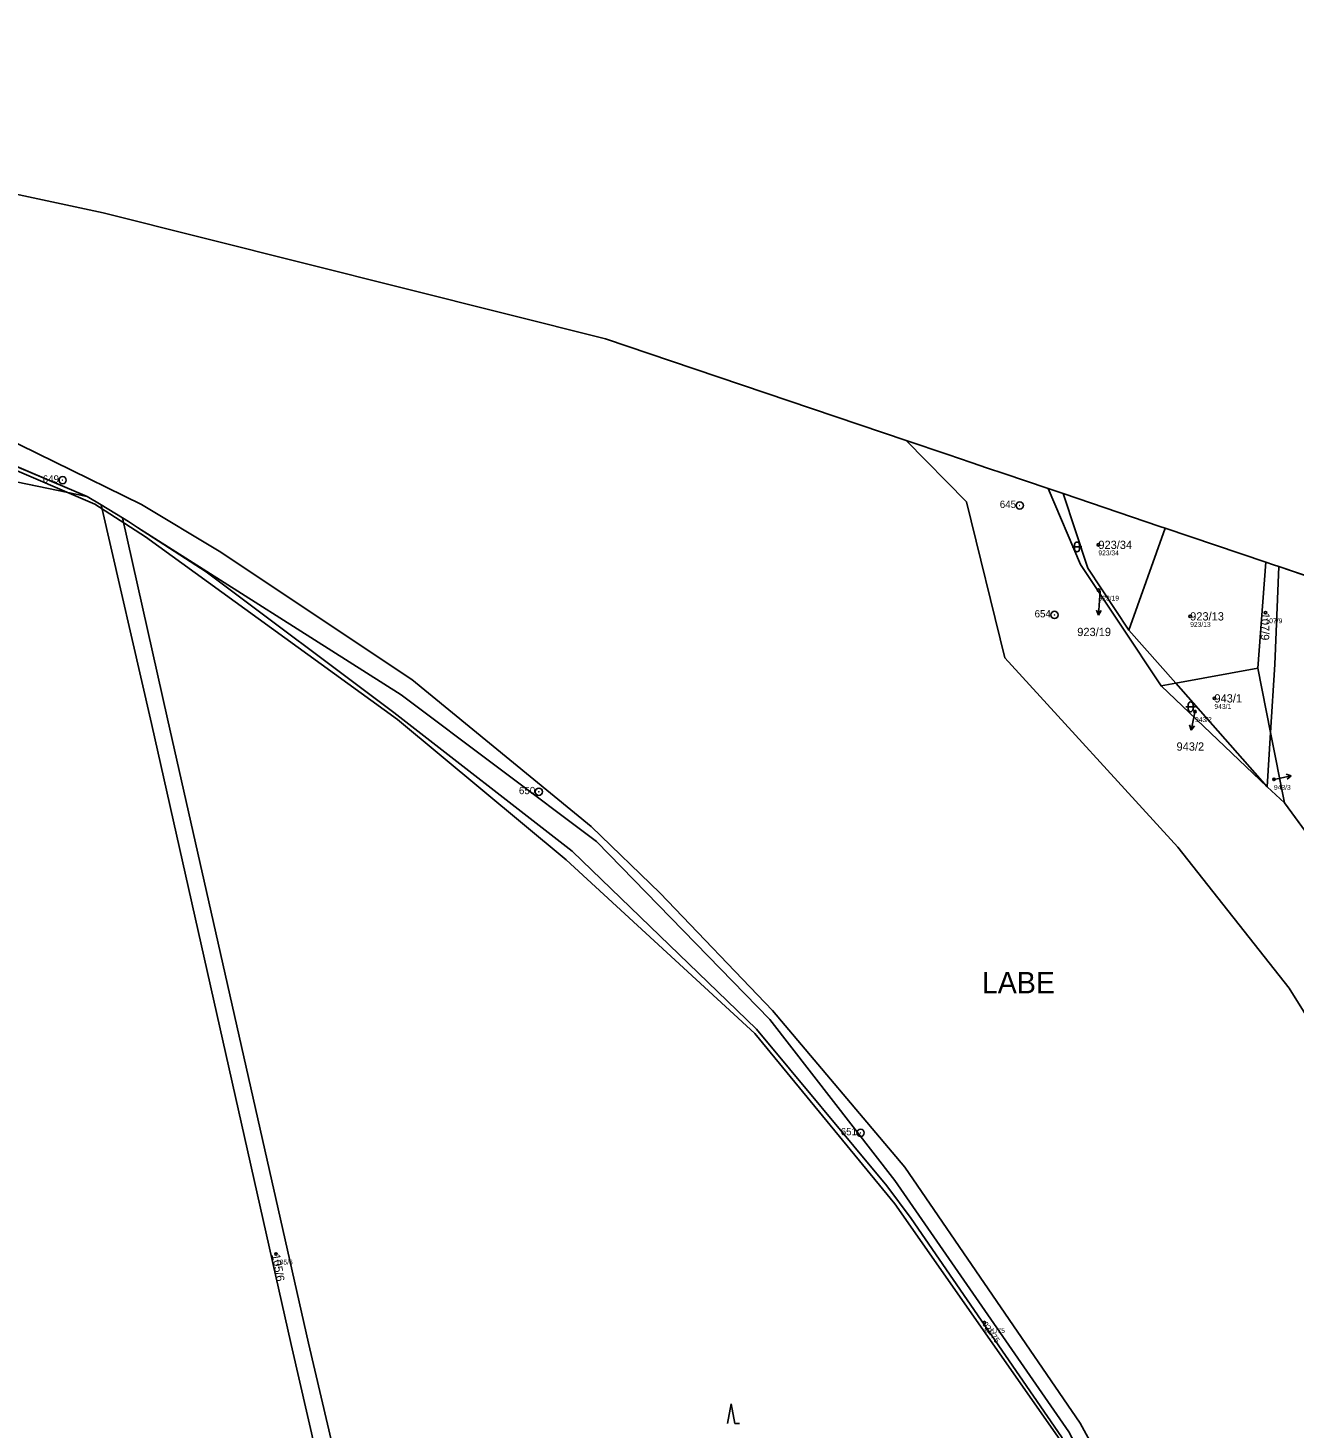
# Model space of a CAD drawing. Extents: x -734504 to -730695, y -1027923 to -1024502.
# Drawn here: x -731094.9 to -730834.1, y -1026265.8 to -1025977.5 of the extents above; entities that cross this region are included whole.
import ezdxf

# ---------------------------------------------------------------- set-up
doc = ezdxf.new("R2010")
doc.units = 0
for name, color, linetype in [('Definiční body', 7, 'Continuous'), ('Hranice parcel', 7, 'Continuous'), ('Parcelní čísla', 7, 'Continuous'), ('Polygon ku', 7, 'Continuous'), ('Polygon parcely', 7, 'Continuous'), ('Pop  PČ popisy', 7, 'Continuous'), ('Vnitřní kresba', 7, 'Continuous'), ('Značky bodu BP', 7, 'Continuous'), ('Značky kultur', 7, 'Continuous')]:
    doc.layers.add(name, color=color, linetype=linetype)

msp = doc.modelspace()

# ---------------------------------------------------------------- linework, layer by layer
at = {"layer": 'Definiční body'}
for centre in [(-730874.38, -1026083.95), (-730874.35, -1026093.28), (-730855.47, -1026098.68), (-730839.95, -1026097.93), (-730850.47, -1026115.57), (-730854.48, -1026118.28), (-730838.21, -1026132.24), (-731043.81, -1026230.01), (-730897.86, -1026244.12)]:
    msp.add_circle(centre, 0.25, dxfattribs=at)
at = {"layer": 'Hranice parcel'}
for p, q in [((-730975.9, -1026041.5), (-730962.3, -1026046.1)), ((-730962.3, -1026046.1), (-730913.96, -1026062.46)), ((-731082.71, -1026073.98), (-731135.93, -1026062.98)), ((-731103.74, -1026065.08), (-731082.71, -1026073.98)), ((-730884.74, -1026072.35), (-730883.07, -1026072.92)), ((-730883.07, -1026072.92), (-730881.61, -1026073.41)), ((-730881.61, -1026073.41), (-730861.7, -1026080.15)), ((-731079.8, -1026075.74), (-731082.71, -1026073.98)), ((-731079.8, -1026075.74), (-731075.43, -1026078.41)), ((-731075.43, -1026078.41), (-731074.19, -1026079.16)), ((-731074.19, -1026079.16), (-731072.34, -1026080.35)), ((-730860.61, -1026080.52), (-730868.11, -1026101.51)), ((-730860.61, -1026080.52), (-730861.7, -1026080.15)), ((-730839.91, -1026087.53), (-730860.61, -1026080.52)), ((-730838.3, -1026088.07), (-730839.91, -1026087.53)), ((-730837.21, -1026088.44), (-730838.3, -1026088.07)), ((-730803.16, -1026099.97), (-730837.21, -1026088.44)), ((-730868.11, -1026101.51), (-730858.42, -1026112.46)), ((-730858.42, -1026112.46), (-730841.51, -1026109.35)), ((-730838.9, -1026122.62), (-730841.51, -1026109.35)), ((-730861.45, -1026113.02), (-730858.42, -1026112.46)), ((-730839.58, -1026133.76), (-730861.45, -1026113.02)), ((-730858.42, -1026112.46), (-730839.58, -1026133.76)), ((-730839.58, -1026133.76), (-730838.9, -1026122.62)), ((-730838.9, -1026122.62), (-730836.06, -1026137.1)), ((-730836.06, -1026137.1), (-730839.58, -1026133.76)), ((-730809.67, -1026173.09), (-730836.06, -1026137.1))]:
    msp.add_line(p, q, dxfattribs=at)
for points in [[(-731362.4, -1025922.6), (-731298.1, -1025954.4), (-731219.9, -1025985.5), (-731079.4, -1026015.6), (-730975.9, -1026041.5)], [(-731125.31, -1026049.26), (-731071.5, -1026075.62), (-731055.5, -1026085.23), (-731015.8, -1026111.69), (-730978.84, -1026141.98), (-730964.68, -1026155.69), (-730941.5, -1026179.86), (-730914.27, -1026212.13), (-730878.14, -1026264.82), (-730858.48, -1026300.72), (-730844.68, -1026332.02), (-730832.81, -1026364.47), (-730831.01, -1026369.39), (-730823.13, -1026397.05)], [(-730913.96, -1026062.46), (-730905.39, -1026065.36), (-730900.59, -1026066.99), (-730897.19, -1026068.14), (-730893.88, -1026069.26), (-730884.74, -1026072.35)], [(-730738.19, -1026391.39), (-730744.72, -1026366.1), (-730761.17, -1026315.22), (-730776.84, -1026276.5), (-730797.41, -1026236.15), (-730799, -1026233.8), (-730820.28, -1026198.94), (-730835.08, -1026175.25), (-730858, -1026146.22), (-730893.62, -1026107.2), (-730901.56, -1026075.09), (-730913.96, -1026062.46)], [(-730861.45, -1026113.02), (-730878.09, -1026088.02), (-730884.74, -1026072.35)], [(-730868.11, -1026101.51), (-730876.52, -1026088.76), (-730881.61, -1026073.41)], [(-731008.65, -1026388.31), (-731018.5, -1026345.03), (-731040.67, -1026248.66), (-731069.44, -1026120.77), (-731079.8, -1026075.74)], [(-731005.01, -1026387.1), (-731014.43, -1026344.98), (-731037.07, -1026248.39), (-731066.17, -1026119.79), (-731075.43, -1026078.41)], [(-730840.39, -1026362.24), (-730849.17, -1026334.21), (-730863.55, -1026302.8), (-730881.97, -1026267.67), (-730912.93, -1026222.67), (-730917.94, -1026215.96), (-730944.82, -1026183.7), (-730968.8, -1026160.54), (-730982.78, -1026147.03), (-731019.49, -1026118.45), (-731058.15, -1026089.48), (-731072.34, -1026080.35)], [(-731072.34, -1026080.35), (-731018.04, -1026114.81), (-730977.79, -1026145.06), (-730942.05, -1026181.73), (-730916.34, -1026214.87)], [(-730841.51, -1026109.35), (-730840.51, -1026095.67), (-730839.91, -1026087.53)], [(-730838.9, -1026122.62), (-730838.05, -1026108.58), (-730837.21, -1026088.44)], [(-730916.34, -1026214.87), (-730880.45, -1026266.64), (-730861.86, -1026301.87), (-730847.45, -1026333.28), (-730835.86, -1026362.14)]]:
    msp.add_lwpolyline(points, dxfattribs=at)
at = {"layer": 'Polygon ku'}
msp.add_lwpolyline([(-730803.16, -1026099.97), (-730837.21, -1026088.44), (-730838.3, -1026088.07), (-730839.91, -1026087.53), (-730860.61, -1026080.52), (-730861.7, -1026080.15), (-730881.61, -1026073.41), (-730883.07, -1026072.92), (-730884.74, -1026072.35), (-730893.88, -1026069.26), (-730897.19, -1026068.14), (-730900.59, -1026066.99), (-730905.39, -1026065.36), (-730913.96, -1026062.46), (-730962.3, -1026046.1), (-730975.9, -1026041.5), (-731079.4, -1026015.6), (-731219.9, -1025985.5)], dxfattribs=at)
at = {"layer": 'Polygon parcely'}
for points in [[(-730776.84, -1026276.5), (-730797.41, -1026236.15), (-730799, -1026233.8), (-730820.28, -1026198.94), (-730835.08, -1026175.25), (-730858, -1026146.22), (-730893.62, -1026107.2), (-730901.56, -1026075.09), (-730913.96, -1026062.46), (-730962.3, -1026046.1), (-730975.9, -1026041.5), (-731079.4, -1026015.6), (-731219.9, -1025985.5)], [(-730858.48, -1026300.72), (-730878.14, -1026264.82), (-730914.27, -1026212.13), (-730941.5, -1026179.86), (-730964.68, -1026155.69), (-730978.84, -1026141.98), (-731015.8, -1026111.69), (-731055.5, -1026085.23), (-731071.5, -1026075.62), (-731125.31, -1026049.26)], [(-731125.31, -1026049.26), (-731071.5, -1026075.62), (-731055.5, -1026085.23), (-731015.8, -1026111.69), (-730978.84, -1026141.98), (-730964.68, -1026155.69), (-730941.5, -1026179.86), (-730914.27, -1026212.13), (-730878.14, -1026264.82), (-730858.48, -1026300.72)], [(-731123.22, -1026420.86), (-731089.86, -1026413.49), (-731068.3, -1026405.93), (-731046.34, -1026398.22), (-731032.77, -1026393.39), (-731008.65, -1026388.31), (-731018.5, -1026345.03), (-731040.67, -1026248.66), (-731069.44, -1026120.77), (-731079.8, -1026075.74), (-731082.71, -1026073.98), (-731135.93, -1026062.98)], [(-731103.74, -1026065.08), (-731082.71, -1026073.98), (-731079.8, -1026075.74), (-731075.43, -1026078.41), (-731074.19, -1026079.16), (-731072.34, -1026080.35), (-731018.04, -1026114.81), (-730977.79, -1026145.06), (-730942.05, -1026181.73), (-730916.34, -1026214.87), (-730880.45, -1026266.64)], [(-730809.67, -1026173.09), (-730836.06, -1026137.1), (-730839.58, -1026133.76), (-730861.45, -1026113.02), (-730878.09, -1026088.02), (-730884.74, -1026072.35), (-730893.88, -1026069.26), (-730897.19, -1026068.14), (-730900.59, -1026066.99), (-730905.39, -1026065.36), (-730913.96, -1026062.46), (-730901.56, -1026075.09), (-730893.62, -1026107.2), (-730858, -1026146.22), (-730835.08, -1026175.25), (-730820.28, -1026198.94)]]:
    msp.add_lwpolyline(points, dxfattribs=at)
for points in [[(-731103.74, -1026065.08), (-731135.93, -1026062.98), (-731082.71, -1026073.98)], [(-730881.61, -1026073.41), (-730883.07, -1026072.92), (-730884.74, -1026072.35), (-730878.09, -1026088.02), (-730861.45, -1026113.02), (-730858.42, -1026112.46), (-730868.11, -1026101.51), (-730876.52, -1026088.76)], [(-730860.61, -1026080.52), (-730861.7, -1026080.15), (-730881.61, -1026073.41), (-730876.52, -1026088.76), (-730868.11, -1026101.51)], [(-731037.07, -1026248.39), (-731066.17, -1026119.79), (-731075.43, -1026078.41), (-731079.8, -1026075.74), (-731069.44, -1026120.77), (-731040.67, -1026248.66), (-731018.5, -1026345.03), (-731008.65, -1026388.31), (-731005.01, -1026387.1), (-731014.43, -1026344.98)], [(-730968.8, -1026160.54), (-730982.78, -1026147.03), (-731019.49, -1026118.45), (-731058.15, -1026089.48), (-731072.34, -1026080.35), (-731074.19, -1026079.16), (-731075.43, -1026078.41), (-731066.17, -1026119.79), (-731037.07, -1026248.39), (-731014.43, -1026344.98), (-731005.01, -1026387.1), (-730995.61, -1026383.97), (-730969.92, -1026375.99), (-730929.99, -1026362.83), (-730928.42, -1026367.7), (-730911.19, -1026364.3), (-730893.14, -1026363.5), (-730840.39, -1026362.24), (-730849.17, -1026334.21), (-730863.55, -1026302.8), (-730881.97, -1026267.67), (-730912.93, -1026222.67), (-730917.94, -1026215.96), (-730944.82, -1026183.7)], [(-730835.86, -1026362.14), (-730847.45, -1026333.28), (-730861.86, -1026301.87), (-730880.45, -1026266.64), (-730916.34, -1026214.87), (-730942.05, -1026181.73), (-730977.79, -1026145.06), (-731018.04, -1026114.81), (-731072.34, -1026080.35), (-731058.15, -1026089.48), (-731019.49, -1026118.45), (-730982.78, -1026147.03), (-730968.8, -1026160.54), (-730944.82, -1026183.7), (-730917.94, -1026215.96), (-730912.93, -1026222.67), (-730881.97, -1026267.67), (-730863.55, -1026302.8), (-730849.17, -1026334.21), (-730840.39, -1026362.24)], [(-730839.91, -1026087.53), (-730860.61, -1026080.52), (-730868.11, -1026101.51), (-730858.42, -1026112.46), (-730841.51, -1026109.35), (-730840.51, -1026095.67)], [(-730838.3, -1026088.07), (-730839.91, -1026087.53), (-730840.51, -1026095.67), (-730841.51, -1026109.35), (-730838.9, -1026122.62), (-730838.05, -1026108.58), (-730837.21, -1026088.44)], [(-730803.16, -1026099.97), (-730837.21, -1026088.44), (-730838.05, -1026108.58), (-730838.9, -1026122.62), (-730836.06, -1026137.1), (-730809.67, -1026173.09), (-730806.42, -1026135.64)], [(-730858.42, -1026112.46), (-730839.58, -1026133.76), (-730838.9, -1026122.62), (-730841.51, -1026109.35)], [(-730861.45, -1026113.02), (-730839.58, -1026133.76), (-730858.42, -1026112.46)], [(-730839.58, -1026133.76), (-730836.06, -1026137.1), (-730838.9, -1026122.62)]]:
    msp.add_lwpolyline(points, close=True, dxfattribs=at)
at = {"layer": 'Pop  PČ popisy'}
for p, q in [((-730874.01, -1026093.44), (-730874.14, -1026095.42)), ((-730874.14, -1026095.42), (-730874.35, -1026098.41)), ((-730874.35, -1026098.41), (-730874.78, -1026097.38)), ((-730874.35, -1026098.41), (-730873.78, -1026097.45)), ((-730854.67, -1026119.17), (-730855.29, -1026122.1)), ((-730854.48, -1026118.28), (-730854.67, -1026119.17)), ((-730855.29, -1026122.1), (-730855.58, -1026121.02)), ((-730855.29, -1026122.1), (-730854.6, -1026121.23)), ((-730837.57, -1026132.11), (-730834.64, -1026131.49)), ((-730834.64, -1026131.49), (-730835.72, -1026131.2)), ((-730834.64, -1026131.49), (-730835.51, -1026132.18)), ((-730838.21, -1026132.24), (-730837.57, -1026132.11))]:
    msp.add_line(p, q, dxfattribs=at)
at = {"layer": 'Vnitřní kresba'}
for points in [[(-731739.28, -1026015), (-731608.1, -1026016.73), (-731451.32, -1026007.24), (-731364.57, -1026008.08), (-731305.14, -1026012.49), (-731265.75, -1026016.16), (-731249.68, -1026018.55), (-731220.78, -1026024.33), (-731170.26, -1026039.02), (-731127.3, -1026055.65), (-731100.51, -1026067.24), (-731081.11, -1026075.58), (-731070.69, -1026082.31), (-731018.8, -1026119.92), (-730984.01, -1026148.82)], [(-730984.01, -1026148.82), (-730945.17, -1026184.62), (-730916.33, -1026219.65), (-730882.3, -1026268.23), (-730863.55, -1026304.24), (-730849.51, -1026334.81), (-730839.01, -1026368.33), (-730833.68, -1026387.27), (-730825.97, -1026415.25)]]:
    msp.add_lwpolyline(points, dxfattribs=at)
at = {"layer": 'Značky bodu BP'}
for centre, radius in [((-731087.75, -1026070.63), 0.75), ((-731087.75, -1026070.63), 0.03), ((-730890.59, -1026075.85), 0.75), ((-730890.59, -1026075.85), 0.03), ((-730883.42, -1026098.39), 0.75), ((-730883.42, -1026098.39), 0.03), ((-730989.65, -1026134.8), 0.75), ((-730989.65, -1026134.8), 0.03), ((-730923.36, -1026205.05), 0.75), ((-730923.36, -1026205.05), 0.03)]:
    msp.add_circle(centre, radius, dxfattribs=at)
at = {"layer": 'Značky kultur'}
for p, q in [((-730879.79, -1026084.38), (-730877.79, -1026084.38)), ((-730879.29, -1026083.88), (-730879.29, -1026084.88)), ((-730878.29, -1026084.88), (-730878.29, -1026083.88)), ((-730855.88, -1026116.81), (-730855.88, -1026117.81)), ((-730854.88, -1026117.81), (-730854.88, -1026116.81)), ((-730856.38, -1026117.31), (-730854.38, -1026117.31)), ((-730950.03, -1026260.89), (-730950.78, -1026264.89)), ((-730949.28, -1026264.89), (-730950.03, -1026260.89)), ((-730949.28, -1026264.89), (-730948.28, -1026264.89))]:
    msp.add_line(p, q, dxfattribs=at)
for centre, start, end in [((-730878.79, -1026083.88), 0, 180), ((-730878.79, -1026084.88), 180, 359.9879), ((-730855.38, -1026116.81), 0, 180), ((-730855.38, -1026117.81), 180, 359.9879)]:
    msp.add_arc(centre, 0.5, start, end, dxfattribs=at)

# ---------------------------------------------------------------- texts
at = {"layer": 'Definiční body'}
for s, p in [('923/34', (-730874.38, -1026086.11)), ('923/19', (-730874.35, -1026095.44)), ('107/9', (-730839.95, -1026100.09)), ('923/13', (-730855.47, -1026100.84)), ('943/1', (-730850.47, -1026117.73)), ('943/2', (-730854.48, -1026120.44)), ('943/3', (-730838.21, -1026134.4)), ('105/6', (-731043.81, -1026232.17)), ('921/75', (-730897.86, -1026246.28))]:
    msp.add_text(s, height=1, dxfattribs=at).set_placement(p)
at = {"layer": 'Parcelní čísla'}
for s, p in [('923/34', (-730874.38, -1026084.8)), ('923/13', (-730855.47, -1026099.53)), ('923/19', (-730878.73, -1026102.74)), ('943/1', (-730850.47, -1026116.42)), ('943/2', (-730858.28, -1026126.34))]:
    msp.add_text(s, height=1.7, dxfattribs=at).set_placement(p)
for s, height, rotation, p in [('107/9', 1.7, 269, (-730840.8, -1026097.92)), ('105/6', 1.7, 280, (-731044.65, -1026230.16)), ('921/75', 1.19, 305, (-730898.35, -1026244.46))]:
    msp.add_text(s, height=height, rotation=rotation, dxfattribs=at).set_placement(p)
at = {"layer": 'Pop  PČ popisy'}
msp.add_text('LABE', height=4.4, dxfattribs=at).set_placement((-730898.38, -1026176.31))
at = {"layer": 'Značky bodu BP'}
for s, p in [('649', (-731091.85, -1026071.13)), ('645', (-730894.69, -1026076.35)), ('654', (-730887.52, -1026098.89)), ('650', (-730993.75, -1026135.3)), ('651', (-730927.46, -1026205.55))]:
    msp.add_text(s, height=1.5, dxfattribs=at).set_placement(p)

doc.saveas('drawing.dxf')
